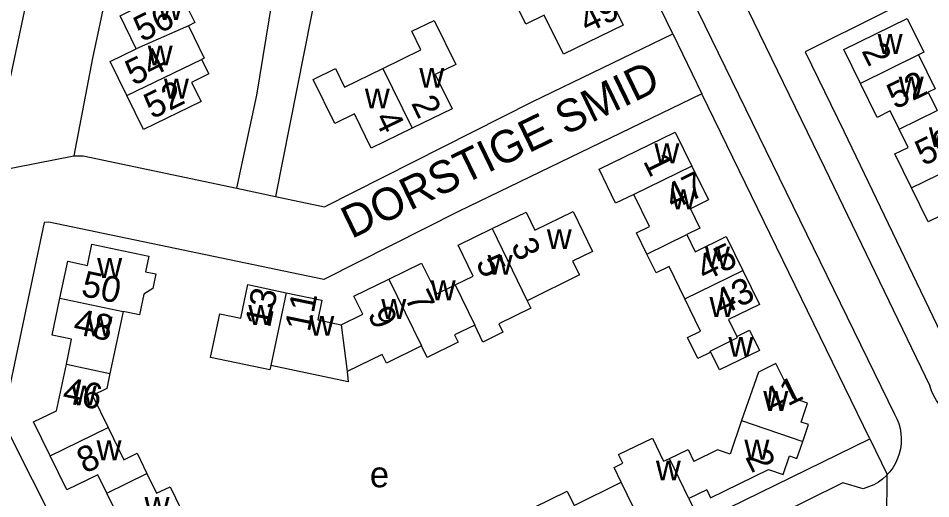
# Model space of a CAD drawing. Extents: x 159441 to 162086, y 388175 to 389787.
# Drawn here: x 161552.9 to 161694.2, y 388694.6 to 388769 of the extents above; entities that cross this region are included whole.
import ezdxf

# ---------------------------------------------------------------- set-up
doc = ezdxf.new("R2010")
doc.units = 0
for name, color, linetype in [('BLT_Basislijn', 7, 'Continuous'), ('BLT_Bebouwing', 7, 'Continuous'), ('BLT_Centroide', 7, 'Continuous'), ('BLT_Huisnummer', 7, 'Continuous'), ('BLT_Huisnummer_ tussenligend', 7, 'Continuous'), ('BLT_Onderverdeling_panden', 7, 'Continuous'), ('BLT_Straatnaam', 7, 'Continuous'), ('BLT_Vlakafsluiter', 7, 'Continuous')]:
    doc.layers.add(name, color=color, linetype=linetype)

msp = doc.modelspace()

# ---------------------------------------------------------------- linework, layer by layer
at = {"layer": 'BLT_Basislijn'}
for p, q in [((161635.33, 388833.29), (161677.79, 388745.78)), ((161634.8, 388817.94), (161688.58, 388707.7)), ((161677.79, 388745.78), (161694.05, 388712.1)), ((161586.76, 388742.66), (161592.72, 388741.4)), ((161684.78, 388703.89), (161687.48, 388698.35))]:
    msp.add_line(p, q, dxfattribs=at)
for points in [[(161654.25, 388766.57), (161630.3, 388815.75), (161616.31, 388843.99)], [(161560.24, 388815.97), (161570.77, 388792.58), (161564.4, 388762.81), (161561.5, 388747.67), (161562.93, 388747.7), (161586.76, 388742.66)], [(161551.74, 388760.03), (161557.83, 388788.85), (161558.14, 388789.6), (161558.37, 388790.38), (161558.53, 388791.17), (161558.61, 388791.98), (161558.61, 388792.79), (161558.53, 388793.59), (161558.37, 388794.39), (161558.14, 388795.16), (161557.82, 388795.91), (161557.44, 388796.62), (161557.22, 388796.97), (161548.57, 388814.59)], [(161586.76, 388742.66), (161589.85, 388757.09), (161596.07, 388795.25), (161602.73, 388798.51)], [(161769.64, 388789.79), (161769.8, 388792.89), (161728.76, 388791.26), (161721.17, 388787.13), (161686.79, 388769.75), (161674.75, 388763.8)], [(161609.9, 388783.8), (161604.41, 388781.14), (161605.84, 388778.17), (161599.39, 388775.06), (161592.72, 388741.4)], [(161592.72, 388741.4), (161600.3, 388739.8), (161632.47, 388756.06), (161654.25, 388766.57)], [(161674.75, 388763.8), (161680.75, 388751.48), (161700.18, 388711.09)], [(161658.77, 388757.29), (161621.08, 388739.06), (161600.23, 388728.55), (161557.65, 388737.42), (161556.91, 388737.37), (161550.46, 388706.73), (161578.12, 388651.71)], [(161684.78, 388703.89), (161658.77, 388757.29)], [(161702.78, 388705.67), (161702.15, 388705.68), (161701.3, 388705.76), (161700.47, 388705.93), (161699.66, 388706.18), (161698.88, 388706.5), (161698.13, 388706.89), (161697.42, 388707.35), (161696.76, 388707.88), (161696.15, 388708.46), (161695.59, 388709.1), (161695.1, 388709.8), (161694.68, 388710.53), (161694.33, 388711.3), (161694.05, 388712.1)], [(161688.58, 388707.7), (161688.95, 388706.99), (161689.24, 388706.25), (161689.45, 388705.49), (161689.58, 388704.71), (161689.64, 388703.92), (161689.62, 388703.12), (161689.51, 388702.34), (161689.33, 388701.56), (161689.07, 388700.81), (161688.74, 388700.09), (161688.34, 388699.41), (161687.87, 388698.77), (161687.48, 388698.35)], [(161578.12, 388651.71), (161684.78, 388703.89)], [(161687.48, 388698.35), (161687.33, 388698.18), (161686.74, 388697.65), (161686.1, 388697.18), (161685.4, 388696.77)], [(161685.4, 388696.77), (161683.76, 388696.15), (161680.57, 388697.06), (161588.6, 388651.51)]]:
    msp.add_lwpolyline(points, dxfattribs=at)
at = {"layer": 'BLT_Bebouwing'}
for p, q in [((161621.04, 388733.84), (161626.31, 388736.42)), ((161588.46, 388727.75), (161594.37, 388726.5)), ((161569.13, 388723.57), (161567.1, 388714)), ((161638.97, 388693.57), (161646.27, 388697.19))]:
    msp.add_line(p, q, dxfattribs=at)
for points in [[(161636.76, 388774.62), (161638.17, 388771.71), (161643.46, 388774.3), (161646.58, 388767.91), (161637.32, 388763.41), (161634.35, 388769.48), (161631.49, 388768.08), (161629.91, 388771.3)], [(161577.74, 388773.43), (161580.24, 388768.32), (161579.24, 388767.83)], [(161571.18, 388764.27), (161568.67, 388769.37), (161572.72, 388771.35)], [(161609.35, 388761.21), (161615.26, 388764.1), (161613.86, 388766.97), (161617.31, 388768.66), (161620.64, 388761.84), (161617.48, 388760.3), (161620.08, 388754.98), (161613.88, 388751.95)], [(161683.32, 388758.89), (161680.73, 388764.15), (161690.54, 388768.97), (161693.12, 388763.71), (161692.3, 388763.31)], [(161579.24, 388767.83), (161581.69, 388762.8), (161581.3, 388762.61)], [(161569.72, 388757.02), (161567.14, 388762.29), (161571.18, 388764.27)], [(161692.3, 388763.31), (161694.88, 388758.07), (161693.8, 388757.53), (161695.19, 388754.71)], [(161581.3, 388762.61), (161582.4, 388760.36), (161579.75, 388759.06), (161581.2, 388756.11), (161572.3, 388751.75), (161569.72, 388757.02)], [(161613.88, 388751.95), (161607.57, 388748.87), (161604.97, 388754.18), (161601.91, 388752.68), (161598.58, 388759.5), (161602.04, 388761.19), (161603.44, 388758.32), (161609.35, 388761.21)], [(161689.31, 388751.81), (161687.92, 388754.63), (161685.9, 388753.64), (161683.32, 388758.89)], [(161691.21, 388742.72), (161688.63, 388747.97), (161690.7, 388748.99), (161689.31, 388751.81)], [(161648.21, 388741.71), (161645.41, 388740.36), (161642.85, 388745.61), (161654.62, 388751.37), (161657.19, 388746.11)], [(161657.19, 388746.11), (161659.77, 388740.85), (161656.99, 388739.49), (161658.45, 388736.49), (161656.45, 388735.51)], [(161697.23, 388735.63), (161695.83, 388738.46), (161693.8, 388737.46), (161691.21, 388742.72)], [(161650.24, 388732.48), (161648.64, 388735.75), (161650.64, 388736.73), (161648.21, 388741.71)], [(161626.31, 388736.42), (161631.54, 388738.98), (161632.89, 388736.19), (161638.81, 388739.09), (161641.84, 388732.9), (161638.75, 388731.38), (161639.83, 388729.27), (161631.72, 388725.23)], [(161656.45, 388735.51), (161657.74, 388732.85), (161662.53, 388735.19), (161665.1, 388729.94)], [(161559.36, 388725.64), (161560.57, 388731.36), (161563.6, 388730.72), (161564.29, 388734), (161573.14, 388732.13), (161572.63, 388729.74), (161574.23, 388729.41), (161573.76, 388727.17), (161572.33, 388726.29), (161571.65, 388723.06), (161569.13, 388723.57)], [(161620.55, 388727.71), (161623.36, 388729.08), (161621.04, 388733.84)], [(161656.11, 388725.55), (161653.68, 388730.53), (161651.67, 388729.55), (161650.24, 388732.48)], [(161610.27, 388728.59), (161615.37, 388731.08), (161617.71, 388726.32), (161620.55, 388727.71)], [(161665.1, 388729.94), (161667.67, 388724.68), (161662.91, 388722.35), (161664.19, 388719.73)], [(161591.99, 388715.24), (161591.84, 388714.54), (161582.67, 388716.48), (161584.11, 388723.24), (161587.37, 388722.55), (161588.46, 388727.75)], [(161602.91, 388721.53), (161606.24, 388723.16), (161604.85, 388725.94), (161610.27, 388728.59)], [(161594.37, 388726.5), (161599.9, 388725.33), (161599.28, 388722.29), (161602.91, 388721.53)], [(161560.36, 388715.43), (161561.17, 388719.28), (161558.14, 388719.92), (161559.36, 388725.64)], [(161631.72, 388725.23), (161632.29, 388724.08), (161627.3, 388721.66), (161627.93, 388720.37), (161624.83, 388718.86), (161623.59, 388721.49)], [(161660.15, 388717.29), (161658.15, 388716.31), (161656.55, 388719.58), (161658.55, 388720.56), (161656.11, 388725.55)], [(161623.59, 388721.49), (161620.47, 388719.96), (161621.03, 388718.82), (161616.2, 388716.45), (161615.32, 388718.25)], [(161664.19, 388719.73), (161666.16, 388720.69), (161667.68, 388717.57), (161661.49, 388714.55), (161660.15, 388717.29)], [(161615.32, 388718.25), (161609.92, 388715.61), (161609.26, 388716.95), (161603.83, 388714.28)], [(161557.85, 388701.23), (161555.28, 388706.49), (161558.83, 388708.22), (161560.36, 388715.43)], [(161603.83, 388714.28), (161603.99, 388712.72), (161591.99, 388715.24)], [(161674.38, 388703.45), (161675.27, 388706.07), (161674.13, 388706.45), (161675.14, 388709.39), (161672.88, 388710.17), (161670.24, 388715.56), (161667.51, 388714.22), (161664.92, 388706.7)], [(161567.1, 388714), (161566.61, 388711.68), (161564.41, 388710.6), (161566.82, 388705.61)], [(161664.92, 388706.7), (161663.13, 388701.5), (161661.16, 388702.16), (161657.53, 388700.38)], [(161566.82, 388705.61), (161569.24, 388700.61), (161571.31, 388701.65), (161572.83, 388698.53)], [(161646.27, 388697.19), (161645.17, 388699.44), (161646.52, 388700.1), (161645.87, 388701.44), (161651.1, 388704), (161652.84, 388700.4), (161653.74, 388700.84)], [(161653.74, 388700.84), (161656.62, 388702.25), (161657.53, 388700.38)], [(161659.51, 388695.97), (161660.12, 388694.73), (161669.07, 388699.12), (161671.33, 388698.33), (161672.35, 388701.22), (161673.48, 388700.84), (161674.38, 388703.45)], [(161566.6, 388695.49), (161565.21, 388698.32), (161560.42, 388695.97), (161557.85, 388701.23)], [(161572.83, 388698.53), (161574.33, 388695.44), (161576.41, 388696.45), (161578.85, 388691.45), (161574.76, 388689.45)], [(161565.76, 388685.06), (161563.2, 388690.31), (161567.99, 388692.65), (161566.6, 388695.49)], [(161631.69, 388689.99), (161633.71, 388690.98), (161632.62, 388693.2), (161637.88, 388695.79), (161638.97, 388693.57)], [(161659.51, 388695.97), (161656.75, 388694.62)], [(161656.75, 388694.62), (161658.1, 388691.85), (161650.66, 388688.22)]]:
    msp.add_lwpolyline(points, dxfattribs=at)
at = {"layer": 'BLT_Onderverdeling_panden'}
for p, q in [((161579.24, 388767.83), (161571.18, 388764.27)), ((161692.3, 388763.31), (161683.32, 388758.89)), ((161569.72, 388757.02), (161581.3, 388762.61)), ((161609.35, 388761.21), (161613.88, 388751.95)), ((161689.31, 388751.81), (161695.19, 388754.71)), ((161657.19, 388746.11), (161648.21, 388741.71)), ((161691.21, 388742.72), (161699.17, 388746.63)), ((161626.31, 388736.42), (161631.72, 388725.23)), ((161650.24, 388732.48), (161656.45, 388735.51)), ((161656.11, 388725.55), (161665.1, 388729.94)), ((161610.27, 388728.59), (161615.32, 388718.25)), ((161620.55, 388727.71), (161623.59, 388721.49)), ((161594.37, 388726.5), (161591.99, 388715.24)), ((161559.36, 388725.64), (161569.13, 388723.57)), ((161602.91, 388721.53), (161603.83, 388714.28)), ((161560.36, 388715.43), (161567.1, 388714)), ((161664.92, 388706.7), (161674.38, 388703.45)), ((161557.85, 388701.23), (161566.82, 388705.61)), ((161656.75, 388694.62), (161653.74, 388700.84)), ((161566.6, 388695.49), (161572.83, 388698.53)), ((161650.66, 388688.22), (161646.27, 388697.19))]:
    msp.add_line(p, q, dxfattribs=at)
msp.add_lwpolyline([(161660.15, 388717.29), (161660.07, 388717.45), (161664.29, 388719.54), (161664.19, 388719.73)], dxfattribs=at)
at = {"layer": 'BLT_Vlakafsluiter'}
for p, q in [((161654.25, 388766.57), (161658.77, 388757.29)), ((161548.6, 388745.14), (161561.5, 388747.67)), ((161687.38, 388689.93), (161687.48, 388698.35))]:
    msp.add_line(p, q, dxfattribs=at)

# ---------------------------------------------------------------- texts
at = {"layer": 'BLT_Centroide'}
for s, p in [('w', (161574.53, 388768.69)), ('w', (161685.98, 388763.47)), ('w', (161572.95, 388761.69)), ('w', (161615, 388758.23)), ('w', (161575.46, 388756.56)), ('w', (161689.25, 388756.86)), ('w', (161606.57, 388755.03)), ('w', (161693.91, 388749.05)), ('w', (161651.41, 388746.53)), ('w', (161653.98, 388739.42)), ('w', (161634.75, 388733.25)), ('w', (161659.24, 388730.53)), ('w', (161565.12, 388728.78)), ('w', (161625.59, 388729.27)), ('w', (161616.78, 388725.34)), ('w', (161609.11, 388722.45)), ('w', (161659.95, 388722.74)), ('w', (161588.53, 388721.5)), ('w', (161563.64, 388719.72)), ('w', (161597.98, 388719.84)), ('w', (161662.87, 388716.57)), ('w', (161561.19, 388709.06)), ('w', (161668.28, 388708.19)), ('w', (161565.02, 388700.56)), ('w', (161665.35, 388700.66)), ('e', (161607.35, 388696.37)), ('w', (161651.64, 388697.45)), ('w', (161572.46, 388691.78))]:
    msp.add_text(s, height=4, dxfattribs=at).set_placement(p)
at = {"layer": 'BLT_Huisnummer'}
for s, rotation, p in [('49', 25.9703, (161641.01, 388766.61)), ('56', 26.1204, (161572.05, 388765.25)), ('2', 296.2283, (161683.43, 388763.95)), ('52', 26.2, (161688.7, 388754.81)), ('52', 26.1204, (161573.64, 388753.31)), ('2', 296.0583, (161613.68, 388755.85)), ('4', 296.0583, (161607.95, 388753.5)), ('1', 296.0361, (161649.61, 388746.88)), ('47', 26.0725, (161654.29, 388739.25)), ('3', 295.9037, (161629.11, 388733.82)), ('50', 348.0551, (161562.49, 388726.04)), ('43', 26.0725, (161661.9, 388722.89)), ('13', 78.3781, (161591.88, 388720.94)), ('7', 295.9037, (161612.68, 388725.71)), ('41', 26.0725, (161669.39, 388707.56)), ('8', 25.9383, (161563.22, 388698.43)), ('2', 296.0386, (161665.43, 388701.07))]:
    msp.add_text(s, height=4, rotation=rotation, dxfattribs=at).set_placement(p)
at = {"layer": 'BLT_Huisnummer_ tussenligend'}
for s, rotation, p in [('54', 26.1204, (161570.75, 388758.48)), ('50', 26.2, (161693.07, 388746.05)), ('45', 26.0725, (161659.2, 388728.21)), ('5', 295.9037, (161623.68, 388731.18)), ('11', 78.3781, (161598.04, 388720.31)), ('48', 348.0551, (161561.25, 388720.2)), ('9', 295.9037, (161606.92, 388723.2)), ('46', 348.0551, (161559.58, 388709.57))]:
    msp.add_text(s, height=4, rotation=rotation, dxfattribs=at).set_placement(p)
at = {"layer": 'BLT_Straatnaam'}
for s, rotation, p in [('DORSTIGE SMID', 25.8409, (161604.51, 388734.78)), ('PIETERNELLETJE', 298.2156, (161543.98, 388696.5))]:
    msp.add_text(s, height=5, rotation=rotation, dxfattribs=at).set_placement(p)

doc.saveas('drawing.dxf')
